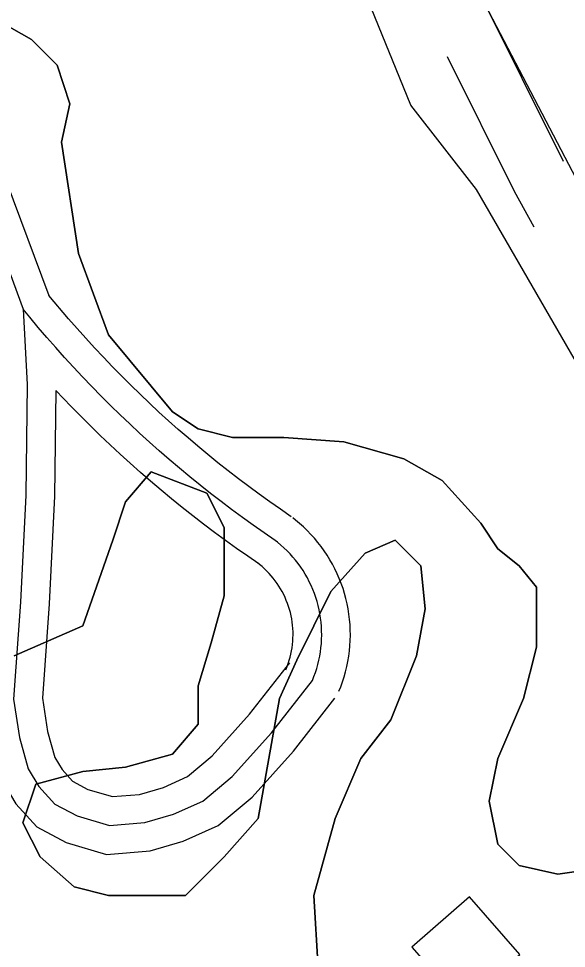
# Model space of a CAD drawing. Extents: x 3245246 to 3283090, y 806824 to 832173.
# Drawn here: x 3260571.1 to 3260857.8, y 828744.9 to 829232 of the extents above; entities that cross this region are included whole.
import ezdxf

# ---------------------------------------------------------------- set-up
doc = ezdxf.new("R2010")
doc.units = 0
for name, color, linetype in [('V-BLDG-OTLN', 7, 'Continuous'), ('V-ROAD-CNTR', 7, 'Continuous'), ('V-SITE-VEGE', 7, 'Continuous')]:
    doc.layers.add(name, color=color, linetype=linetype)

msp = doc.modelspace()

# ---------------------------------------------------------------- linework, layer by layer
at = {"layer": 'V-BLDG-OTLN'}
msp.add_lwpolyline([(3260776.97, 828745.65), (3260803.22, 828715.47), (3260833.4, 828741.72), (3260807.15, 828771.9)], close=True, dxfattribs=at)
at = {"layer": 'V-ROAD-CNTR'}
for points in [[(3260811.71, 829247.02), (3260812.7, 829244.84), (3260856.1, 829157.42)], [(3260795.44, 829212.14), (3260830.4, 829141.71), (3260840.72, 829122.99)], [(3260564.43, 829147.42), (3260586.82, 829087.01)], [(3260550.37, 829142.2), (3260573.48, 829079.84), (3260575.62, 829040.4), (3260574.84, 828982.41), (3260572.07, 828926.29), (3260568.4, 828875.47), (3260571.48, 828855.46), (3260576.09, 828839.04), (3260581.69, 828829.68), (3260589.95, 828820.57), (3260601.65, 828814.31), (3260618.68, 828809.28), (3260637.15, 828810.82), (3260652.06, 828815.2), (3260667.42, 828822.11), (3260682.82, 828834.94), (3260703.46, 828857.94), (3260724.84, 828885.27)], [(3260536.3, 829136.99), (3260558.63, 829076.76), (3260560.61, 829040.09), (3260559.84, 828982.88), (3260557.1, 828927.2), (3260553.31, 828874.86), (3260556.79, 828852.28), (3260562.19, 828833.06), (3260569.58, 828820.7), (3260580.58, 828808.57), (3260595.93, 828800.36), (3260617.13, 828794.1), (3260639.92, 828796), (3260657.27, 828801.1), (3260675.45, 828809.27), (3260693.25, 828824.11), (3260714.96, 828848.3), (3260736.66, 828876.03)], [(3260713.79, 828971.1), (3260708.11, 828974.99), (3260702.55, 828978.9), (3260697.03, 828982.87), (3260691.56, 828986.9), (3260686.14, 828991), (3260680.76, 828995.15), (3260675.43, 828999.37), (3260670.15, 829003.65), (3260664.92, 829007.99), (3260659.74, 829012.4), (3260654.61, 829016.86), (3260649.53, 829021.37), (3260644.51, 829025.95), (3260639.53, 829030.58), (3260634.61, 829035.28), (3260629.75, 829040.02), (3260624.94, 829044.82), (3260620.18, 829049.68), (3260615.48, 829054.59), (3260610.84, 829059.56), (3260606.25, 829064.58), (3260601.73, 829069.65), (3260597.26, 829074.77), (3260586.82, 829087.01)], [(3260705.31, 828958.72), (3260699.56, 828962.66), (3260693.86, 828966.67), (3260688.2, 828970.74), (3260682.59, 828974.88), (3260677.03, 828979.08), (3260671.52, 828983.34), (3260666.05, 828987.67), (3260660.64, 828992.06), (3260655.28, 828996.51), (3260649.96, 829001.02), (3260644.7, 829005.59), (3260639.5, 829010.23), (3260634.34, 829014.92), (3260629.24, 829019.67), (3260624.2, 829024.48), (3260619.21, 829029.35), (3260614.28, 829034.27), (3260609.4, 829039.25), (3260604.58, 829044.29), (3260599.82, 829049.38), (3260595.12, 829054.52), (3260590.48, 829059.72), (3260585.9, 829064.97), (3260581.38, 829070.28), (3260576.92, 829075.63), (3260573.48, 829079.84)], [(3260590.58, 829037.23), (3260589.83, 828981.94), (3260587.05, 828925.38), (3260583.48, 828876.08), (3260586.16, 828858.64), (3260589.99, 828845.03), (3260593.8, 828838.65), (3260599.31, 828832.57), (3260607.37, 828828.26), (3260620.24, 828824.46), (3260634.38, 828825.64), (3260646.84, 828829.31), (3260659.4, 828834.95), (3260672.38, 828845.76), (3260691.96, 828867.59), (3260713.03, 828894.51)], [(3260696.83, 828946.35), (3260691.01, 828950.34), (3260685.17, 828954.45), (3260679.37, 828958.62), (3260673.62, 828962.86), (3260667.92, 828967.16), (3260662.27, 828971.53), (3260656.67, 828975.96), (3260651.13, 828980.46), (3260645.63, 828985.02), (3260640.19, 828989.64), (3260634.8, 828994.33), (3260629.46, 828999.08), (3260624.18, 829003.88), (3260618.96, 829008.75), (3260613.79, 829013.68), (3260608.67, 829018.67), (3260603.62, 829023.71), (3260598.62, 829028.82), (3260590.58, 829037.23)], [(3260738.76, 828879.67), (3260739.69, 828881.99), (3260740.63, 828884.59), (3260741.48, 828887.22), (3260742.23, 828889.89), (3260742.88, 828892.58), (3260743.44, 828895.28), (3260743.9, 828898.01), (3260744.26, 828900.75), (3260744.52, 828903.51), (3260744.68, 828906.27), (3260744.74, 828909.03), (3260744.71, 828911.79), (3260744.57, 828914.56), (3260744.34, 828917.31), (3260744.01, 828920.06), (3260743.58, 828922.79), (3260743.05, 828925.51), (3260742.42, 828928.2), (3260741.7, 828930.87), (3260740.88, 828933.51), (3260739.97, 828936.12), (3260738.96, 828938.7), (3260737.86, 828941.23), (3260736.67, 828943.73), (3260735.39, 828946.19), (3260734.03, 828948.59), (3260732.58, 828950.94), (3260731.05, 828953.25), (3260729.43, 828955.49), (3260727.74, 828957.67), (3260725.97, 828959.8), (3260724.12, 828961.86), (3260722.2, 828963.85), (3260720.21, 828965.77), (3260718.15, 828967.62), (3260716.05, 828969.36), (3260714.56, 828970.53)], [(3260724.84, 828885.27), (3260725.68, 828887.34), (3260726.43, 828889.43), (3260727.11, 828891.55), (3260727.71, 828893.69), (3260728.24, 828895.86), (3260728.69, 828898.04), (3260729.06, 828900.23), (3260729.35, 828902.44), (3260729.56, 828904.66), (3260729.69, 828906.88), (3260729.74, 828909.11), (3260729.71, 828911.33), (3260729.6, 828913.56), (3260729.42, 828915.77), (3260729.15, 828917.98), (3260728.8, 828920.18), (3260728.37, 828922.37), (3260727.87, 828924.54), (3260727.29, 828926.69), (3260726.63, 828928.81), (3260725.89, 828930.92), (3260725.08, 828932.99), (3260724.2, 828935.03), (3260723.24, 828937.04), (3260722.22, 828939.02), (3260721.12, 828940.95), (3260719.95, 828942.85), (3260718.72, 828944.7), (3260717.41, 828946.51), (3260716.05, 828948.27), (3260714.62, 828949.98), (3260713.14, 828951.64), (3260711.59, 828953.24), (3260709.99, 828954.78), (3260708.33, 828956.27), (3260706.62, 828957.7), (3260705.31, 828958.72)], [(3260710.93, 828890.87), (3260711.66, 828892.68), (3260712.23, 828894.27), (3260712.75, 828895.88), (3260713.2, 828897.5), (3260713.6, 828899.14), (3260713.94, 828900.79), (3260714.22, 828902.46), (3260714.44, 828904.13), (3260714.6, 828905.81), (3260714.7, 828907.49), (3260714.74, 828909.18), (3260714.72, 828910.87), (3260714.64, 828912.55), (3260714.49, 828914.23), (3260714.29, 828915.91), (3260714.03, 828917.58), (3260713.7, 828919.23), (3260713.32, 828920.87), (3260712.88, 828922.5), (3260712.38, 828924.12), (3260711.82, 828925.71), (3260711.21, 828927.28), (3260710.54, 828928.83), (3260709.82, 828930.36), (3260709.04, 828931.85), (3260708.2, 828933.32), (3260707.32, 828934.76), (3260706.38, 828936.16), (3260705.4, 828937.53), (3260704.36, 828938.87), (3260703.28, 828940.16), (3260702.15, 828941.41), (3260700.98, 828942.63), (3260699.77, 828943.8), (3260698.51, 828944.93), (3260697.19, 828946.03), (3260696.06, 828946.91)]]:
    msp.add_lwpolyline(points, dxfattribs=at)
at = {"layer": 'V-SITE-VEGE'}
for p, q in [((3260893.92, 829088.72), (3260717.68, 829426.76)), ((3260577.78, 829221.07), (3260562.1, 829230.04)), ((3260591.22, 829207.62), (3260577.78, 829221.07)), ((3260597.94, 829187.44), (3260591.22, 829207.62)), ((3260593.46, 829167.26), (3260597.94, 829187.44)), ((3260602.42, 829108.97), (3260593.46, 829167.26)), ((3260618.1, 829066.38), (3260602.42, 829108.97)), ((3260651.7, 829026.02), (3260618.1, 829066.38)), ((3260665.14, 829017.06), (3260651.7, 829026.02)), ((3260683.07, 829012.57), (3260665.14, 829017.06)), ((3260709.95, 829012.57), (3260683.07, 829012.57)), ((3260741.31, 829010.33), (3260709.95, 829012.57)), ((3260772.68, 829001.36), (3260741.31, 829010.33)), ((3260792.84, 828990.15), (3260772.68, 829001.36)), ((3260627.06, 828978.94), (3260640.5, 828994.63)), ((3260640.5, 828994.63), (3260669.63, 828983.42)), ((3260813, 828967.73), (3260792.84, 828990.15)), ((3260669.63, 828983.42), (3260678.59, 828965.49)), ((3260620.34, 828958.76), (3260627.06, 828978.94)), ((3260678.59, 828965.49), (3260678.59, 828929.62)), ((3260821.96, 828954.28), (3260813, 828967.73)), ((3260604.66, 828913.92), (3260620.34, 828958.76)), ((3260752.51, 828952.04), (3260768.2, 828958.76)), ((3260768.2, 828958.76), (3260781.64, 828945.31)), ((3260734.59, 828931.86), (3260752.51, 828952.04)), ((3260833.16, 828945.31), (3260821.96, 828954.28)), ((3260781.64, 828945.31), (3260783.88, 828922.89)), ((3260842.12, 828934.1), (3260833.16, 828945.31)), ((3260716.67, 828895.99), (3260734.59, 828931.86)), ((3260842.12, 828902.72), (3260842.12, 828934.1)), ((3260678.59, 828929.62), (3260671.87, 828904.96)), ((3260783.88, 828922.89), (3260779.4, 828898.23)), ((3260568.82, 828898.23), (3260604.66, 828913.92)), ((3260671.87, 828904.96), (3260665.14, 828882.54)), ((3260835.4, 828875.81), (3260842.12, 828902.72)), ((3260779.4, 828898.23), (3260765.95, 828864.6)), ((3260707.71, 828875.81), (3260716.67, 828895.99)), ((3260665.14, 828882.54), (3260665.14, 828862.36)), ((3260696.51, 828813.04), (3260707.71, 828875.81)), ((3260821.96, 828844.43), (3260835.4, 828875.81)), ((3260765.95, 828864.6), (3260750.27, 828844.43)), ((3260665.14, 828862.36), (3260651.7, 828846.67)), ((3260651.7, 828846.67), (3260627.06, 828839.94)), ((3260750.27, 828844.43), (3260736.83, 828813.04)), ((3260817.48, 828822.01), (3260821.96, 828844.43)), ((3260627.06, 828839.94), (3260604.66, 828837.7)), ((3260604.66, 828837.7), (3260580.02, 828830.97)), ((3260580.02, 828830.97), (3260573.3, 828810.8)), ((3260821.96, 828799.59), (3260817.48, 828822.01)), ((3260573.3, 828810.8), (3260582.26, 828792.86)), ((3260678.59, 828792.86), (3260696.51, 828813.04)), ((3260736.83, 828813.04), (3260725.63, 828772.68)), ((3260833.16, 828788.38), (3260821.96, 828799.59)), ((3260582.26, 828792.86), (3260600.18, 828777.17)), ((3260658.43, 828772.68), (3260678.59, 828792.86)), ((3260853.32, 828783.89), (3260833.16, 828788.38)), ((3260869, 828786.14), (3260853.32, 828783.89)), ((3260600.18, 828777.17), (3260618.1, 828772.68)), ((3260618.1, 828772.68), (3260658.43, 828772.68)), ((3260725.63, 828772.68), (3260727.87, 828734.57))]:
    msp.add_line(p, q, dxfattribs=at)
for points in [[(3261231.72, 828726.18), (3261177.87, 828750.67), (3261104.44, 828789.87), (3261075.06, 828814.36), (3261050.58, 828838.86), (3261031, 828868.25), (3261011.42, 828892.75), (3260982.05, 828922.14), (3260962.46, 828951.54), (3260913.5, 828990.73), (3260893.92, 829010.33), (3260864.55, 829049.52), (3260810.7, 829142.6), (3260776.43, 829186.7), (3260668.72, 829451.25), (3260521.85, 829735.41), (3260443.52, 829789.3), (3260316.23, 829843.19), (3260188.95, 829862.78), (3260105.72, 829882.38)], [(3260562.1, 829230.04), (3260577.78, 829221.07), (3260591.22, 829207.62), (3260597.94, 829187.44), (3260593.46, 829167.26), (3260602.42, 829108.97), (3260618.1, 829066.38), (3260651.7, 829026.02), (3260665.14, 829017.06), (3260683.07, 829012.57), (3260709.95, 829012.57), (3260741.31, 829010.33), (3260772.68, 829001.36), (3260792.84, 828990.15), (3260813, 828967.73), (3260821.96, 828954.28), (3260833.16, 828945.31), (3260842.12, 828934.1), (3260842.12, 828902.72), (3260835.4, 828875.81), (3260821.96, 828844.43), (3260817.48, 828822.01), (3260821.96, 828799.59), (3260833.16, 828788.38), (3260853.32, 828783.89), (3260869, 828786.14)], [(3260727.87, 828734.57), (3260725.63, 828772.68), (3260736.83, 828813.04), (3260750.27, 828844.43), (3260765.95, 828864.6), (3260779.4, 828898.23), (3260783.88, 828922.89), (3260781.64, 828945.31), (3260768.2, 828958.76), (3260752.51, 828952.04), (3260734.59, 828931.86), (3260716.67, 828895.99), (3260707.71, 828875.81), (3260696.51, 828813.04), (3260678.59, 828792.86), (3260658.43, 828772.68), (3260618.1, 828772.68), (3260600.18, 828777.17), (3260582.26, 828792.86), (3260573.3, 828810.8), (3260580.02, 828830.97), (3260604.66, 828837.7), (3260627.06, 828839.94), (3260651.7, 828846.67), (3260665.14, 828862.36), (3260665.14, 828882.54), (3260671.87, 828904.96), (3260678.59, 828929.62), (3260678.59, 828965.49), (3260669.63, 828983.42), (3260640.5, 828994.63), (3260627.06, 828978.94), (3260620.34, 828958.76), (3260604.66, 828913.92), (3260568.82, 828898.23)]]:
    msp.add_lwpolyline(points, dxfattribs=at)

doc.saveas('drawing.dxf')
